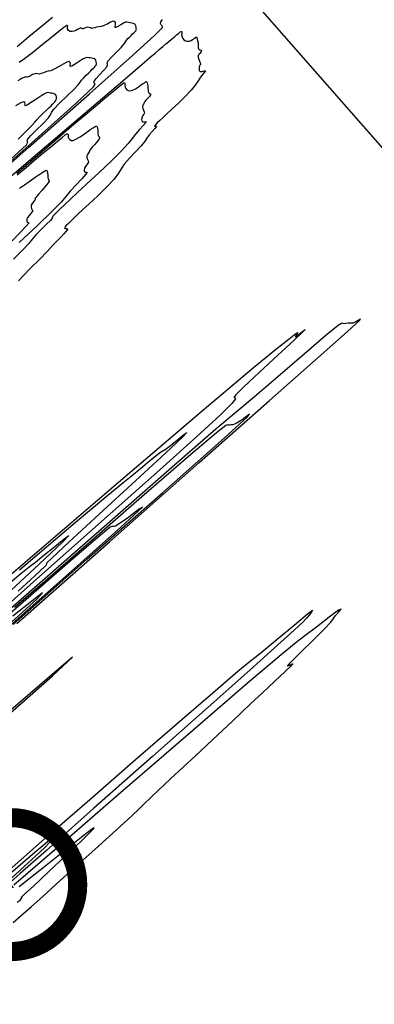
# Model space of a CAD drawing. Extents: x 3249832 to 3255657, y 13789405 to 13793316.
# Tile 646 of 656: x 3252773 to 3252820, y 13791817 to 13791945. Entities that reach past the tile are written whole.
import ezdxf

# ---------------------------------------------------------------- set-up
doc = ezdxf.new("R2010")
doc.units = 0
doc.header["$LTSCALE"] = 100
doc.header["$MEASUREMENT"] = 0
doc.linetypes.add('DASHED', pattern=[0.75, 0.5, -0.25])
for name, color, linetype in [('GRATIO_03231_CON', 1, 'CONTINUOUS'), ('PLAN', 7, 'CONTINUOUS'), ('TARGETS_EAST', 7, 'CONTINUOUS'), ('TARGETS_WEST', 7, 'CONTINUOUS')]:
    doc.layers.add(name, color=color, linetype=linetype)
doc.styles.add('Gratio_032316_contours$0$symbol', font='symbol.shx')
doc.linetypes.add('Gratio_032316_contours$0$DEPRESSION', pattern='A,0.3,["%",Gratio_032316_contours$0$symbol,S=0.05,R=180,X=0,Y=0],0.0001', length=0.3001)

# ---------------------------------------------------------------- blocks, each defined once
blk = doc.blocks.new('Gratio_032316_contours')
at = {"layer": 'GRATIO_03231_CON', "color": 1, "linetype": 'Continuous', "flags": 128}
for points in [[(3252679.98, 13791846.1), (3252689.18, 13791854.07), (3252699.95, 13791863.39), (3252710.55, 13791872.55), (3252718.88, 13791879.75), (3252723.49, 13791883.74), (3252725.38, 13791885.37), (3252726.16, 13791886.05), (3252727.35, 13791887.09), (3252730.06, 13791889.48), (3252735.3, 13791894.1), (3252743.64, 13791901.45), (3252753.95, 13791910.54), (3252764.67, 13791919.98), (3252774.39, 13791928.54), (3252782.36, 13791935.57), (3252787.97, 13791940.55), (3252790.9, 13791943.23), (3252791.87, 13791944.24), (3252791.86, 13791944.44), (3252791.71, 13791944.56), (3252791.63, 13791944.73), (3252791.68, 13791944.97), (3252791.88, 13791945.27)], [(3252777.53, 13791945.53), (3252776.04, 13791944.33), (3252774.43, 13791943), (3252772.88, 13791941.71)], [(3252763.07, 13791918.8), (3252774.42, 13791928.82), (3252780.68, 13791934.41), (3252782.89, 13791936.49), (3252783.07, 13791936.84), (3252782.95, 13791936.94), (3252782.94, 13791937.15), (3252783.16, 13791937.52), (3252783.64, 13791938.05), (3252784.21, 13791938.63), (3252784.61, 13791939.1), (3252784.69, 13791939.35), (3252784.65, 13791939.52), (3252784.76, 13791939.81), (3252785.23, 13791940.34), (3252785.88, 13791941.01), (3252786.49, 13791941.62), (3252786.85, 13791942.04), (3252787.04, 13791942.33), (3252787.18, 13791942.55), (3252787.38, 13791942.78), (3252787.6, 13791943.01), (3252787.82, 13791943.22), (3252787.99, 13791943.39), (3252788.13, 13791943.52), (3252788.24, 13791943.63), (3252788.33, 13791943.72), (3252788.39, 13791943.79), (3252788.43, 13791943.84), (3252788.45, 13791943.87), (3252788.45, 13791943.89), (3252788.45, 13791943.9), (3252788.47, 13791943.93), (3252788.48, 13791943.99), (3252788.47, 13791944.1), (3252788.44, 13791944.27), (3252788.39, 13791944.45), (3252788.33, 13791944.6), (3252788.27, 13791944.68), (3252788.2, 13791944.72), (3252788.08, 13791944.75), (3252787.88, 13791944.78), (3252787.65, 13791944.82), (3252787.44, 13791944.87), (3252787.25, 13791944.91), (3252787.06, 13791944.9), (3252786.8, 13791944.8), (3252786.45, 13791944.58), (3252786.07, 13791944.35), (3252785.8, 13791944.21), (3252785.7, 13791944.24), (3252785.72, 13791944.41), (3252785.76, 13791944.64), (3252785.75, 13791944.87), (3252785.64, 13791945.02), (3252785.43, 13791945.04), (3252785.08, 13791944.9), (3252784.67, 13791944.68), (3252784.25, 13791944.47), (3252783.88, 13791944.36), (3252783.56, 13791944.31), (3252783.28, 13791944.27), (3252783.04, 13791944.2), (3252782.82, 13791944.13), (3252782.63, 13791944.11), (3252782.47, 13791944.16), (3252782.3, 13791944.24), (3252782.12, 13791944.27), (3252781.91, 13791944.22), (3252781.7, 13791944.12), (3252781.53, 13791944.05), (3252781.42, 13791944.05), (3252781.34, 13791944.1), (3252781.25, 13791944.14), (3252781.13, 13791944.12), (3252780.97, 13791944.05), (3252780.78, 13791943.95), (3252780.57, 13791943.83), (3252780.34, 13791943.73), (3252780.09, 13791943.68), (3252779.83, 13791943.72), (3252779.6, 13791943.85), (3252779.47, 13791944.05), (3252779.48, 13791944.28), (3252779.5, 13791944.46), (3252779.38, 13791944.47), (3252779, 13791944.22), (3252778.33, 13791943.69), (3252777.37, 13791942.92), (3252776.16, 13791941.94), (3252774.9, 13791940.93), (3252773.85, 13791940.12), (3252773.18, 13791939.65)], [(3252772.08, 13791927.02), (3252774.11, 13791928.91), (3252774.29, 13791929.23), (3252774.19, 13791929.33), (3252774.26, 13791929.57), (3252774.64, 13791930.06), (3252775.4, 13791930.83), (3252776.3, 13791931.7), (3252776.99, 13791932.41), (3252777.26, 13791932.81), (3252777.37, 13791933.1), (3252777.68, 13791933.54), (3252778.45, 13791934.34), (3252779.45, 13791935.31), (3252780.34, 13791936.18), (3252780.86, 13791936.75), (3252781.12, 13791937.09), (3252781.32, 13791937.35), (3252781.6, 13791937.66), (3252781.93, 13791937.99), (3252782.26, 13791938.3), (3252782.52, 13791938.56), (3252782.72, 13791938.76), (3252782.89, 13791938.92), (3252783.02, 13791939.06), (3252783.11, 13791939.16), (3252783.17, 13791939.24), (3252783.2, 13791939.28), (3252783.2, 13791939.3), (3252783.21, 13791939.33), (3252783.23, 13791939.37), (3252783.25, 13791939.44), (3252783.26, 13791939.56), (3252783.23, 13791939.72), (3252783.18, 13791939.89), (3252783.12, 13791940.03), (3252783.06, 13791940.11), (3252782.97, 13791940.15), (3252782.85, 13791940.17), (3252782.66, 13791940.2), (3252782.45, 13791940.24), (3252782.25, 13791940.28), (3252782.07, 13791940.31), (3252781.86, 13791940.28), (3252781.52, 13791940.11), (3252781.01, 13791939.79), (3252780.46, 13791939.42), (3252780.03, 13791939.16), (3252779.83, 13791939.11), (3252779.82, 13791939.24), (3252779.85, 13791939.45), (3252779.83, 13791939.65), (3252779.7, 13791939.76), (3252779.39, 13791939.7), (3252778.89, 13791939.44), (3252778.29, 13791939.08), (3252777.72, 13791938.76), (3252777.28, 13791938.58), (3252776.94, 13791938.5), (3252776.64, 13791938.43), (3252776.34, 13791938.32), (3252776.05, 13791938.2), (3252775.81, 13791938.14), (3252775.61, 13791938.15), (3252775.43, 13791938.2), (3252775.21, 13791938.19), (3252774.92, 13791938.07), (3252774.62, 13791937.9), (3252774.37, 13791937.77), (3252774.22, 13791937.73), (3252774.11, 13791937.75), (3252774, 13791937.76), (3252773.81, 13791937.71), (3252773.57, 13791937.6), (3252773.29, 13791937.44), (3252772.98, 13791937.26)], [(3252773.01, 13791929.62), (3252774.18, 13791930.75), (3252774.87, 13791931.46), (3252775.2, 13791931.85), (3252775.45, 13791932.16), (3252775.82, 13791932.54), (3252776.26, 13791932.97), (3252776.69, 13791933.39), (3252777.04, 13791933.73), (3252777.32, 13791934), (3252777.53, 13791934.21), (3252777.7, 13791934.39), (3252777.83, 13791934.53), (3252777.91, 13791934.63), (3252777.94, 13791934.69), (3252777.95, 13791934.72), (3252777.96, 13791934.75), (3252777.99, 13791934.81), (3252778.02, 13791934.89), (3252778.04, 13791935.01), (3252778.03, 13791935.17), (3252777.98, 13791935.33), (3252777.92, 13791935.46), (3252777.84, 13791935.53), (3252777.75, 13791935.57), (3252777.62, 13791935.6), (3252777.44, 13791935.63), (3252777.24, 13791935.66), (3252777.06, 13791935.7), (3252776.89, 13791935.72), (3252776.66, 13791935.66), (3252776.24, 13791935.43), (3252775.58, 13791934.99), (3252774.85, 13791934.49), (3252774.26, 13791934.11), (3252773.97, 13791933.99), (3252773.91, 13791934.07), (3252773.94, 13791934.25), (3252773.92, 13791934.42), (3252773.75, 13791934.49), (3252773.36, 13791934.36), (3252772.7, 13791933.98)], [(3252772.87, 13791866.34), (3252784.95, 13791877.02), (3252796.69, 13791887.39), (3252805.87, 13791895.49), (3252812.24, 13791901.12), (3252816.05, 13791904.49), (3252817.65, 13791905.94), (3252817.77, 13791906.13), (3252817.25, 13791905.82), (3252816.76, 13791905.61), (3252816.41, 13791905.57), (3252816.12, 13791905.57), (3252815.84, 13791905.54), (3252815.62, 13791905.51), (3252815.49, 13791905.54), (3252815.38, 13791905.6), (3252814.84, 13791905.27), (3252813.29, 13791904.01), (3252810.41, 13791901.56), (3252806.95, 13791898.58), (3252803.91, 13791895.97), (3252801.76, 13791894.17), (3252798.87, 13791891.73), (3252793.1, 13791886.73), (3252793.1, 13791886.73), (3252783.21, 13791878.08), (3252771.67, 13791867.96)], [(3252772.36, 13791866.2), (3252781.98, 13791874.69), (3252791.92, 13791883.45), (3252799.54, 13791890.2), (3252802.96, 13791893.29), (3252803.27, 13791893.68), (3252802.28, 13791892.97), (3252801.5, 13791892.48), (3252801.08, 13791892.32), (3252800.84, 13791892.3), (3252800.64, 13791892.28), (3252800.47, 13791892.26), (3252800.37, 13791892.29), (3252800.17, 13791892.23), (3252798.96, 13791891.27), (3252795.6, 13791888.42), (3252789.51, 13791883.15), (3252782.31, 13791876.9), (3252776.15, 13791871.54), (3252772.55, 13791868.42)], [(3252769.92, 13791864.29), (3252779.22, 13791872.5), (3252786.45, 13791878.93), (3252789.28, 13791881.54), (3252788.89, 13791881.34), (3252787.32, 13791880.13), (3252786.24, 13791879.35), (3252785.76, 13791879.08), (3252785.57, 13791879.04), (3252785.43, 13791879.03), (3252785.32, 13791879.01), (3252785.25, 13791879.03), (3252785.05, 13791878.93), (3252783.74, 13791877.86), (3252780.15, 13791874.77), (3252773.67, 13791869.15), (3252766.03, 13791862.5)], [(3252771.19, 13791865.67), (3252775.47, 13791869.52), (3252776.23, 13791870.34), (3252774.58, 13791869.08), (3252772.35, 13791867.29)], [(3252772.36, 13791827.26), (3252773.47, 13791828.22), (3252774.78, 13791829.38), (3252776.25, 13791830.68), (3252778.01, 13791832.28), (3252780.27, 13791834.32), (3252783.08, 13791836.87), (3252785.87, 13791839.4), (3252787.93, 13791841.28), (3252788.83, 13791842.13), (3252789.34, 13791842.63), (3252790.48, 13791843.74), (3252792.98, 13791846.08), (3252796.19, 13791849.07), (3252799.11, 13791851.79), (3252801.02, 13791853.58), (3252802.25, 13791854.75), (3252803.41, 13791855.84), (3252804.93, 13791857.26), (3252806.57, 13791858.8), (3252807.93, 13791860.07), (3252808.7, 13791860.81), (3252808.92, 13791861.07), (3252808.75, 13791861.01), (3252808.39, 13791860.8), (3252808.22, 13791860.77), (3252808.64, 13791861.29), (3252809.92, 13791862.57), (3252811.6, 13791864.21), (3252813.07, 13791865.67), (3252813.88, 13791866.54), (3252814.23, 13791867), (3252814.51, 13791867.38), (3252814.94, 13791867.88), (3252815.22, 13791868.24), (3252814.9, 13791868.08), (3252813.69, 13791867.17), (3252812.03, 13791865.89), (3252810.51, 13791864.73), (3252809.37, 13791863.88), (3252807.38, 13791862.27), (3252802.94, 13791858.51), (3252795.18, 13791851.82), (3252786.09, 13791843.95), (3252778.37, 13791837.26), (3252774.05, 13791833.53), (3252772.46, 13791832.16)], [(3252771.64, 13791854.31), (3252777.51, 13791859.53), (3252780.15, 13791861.93), (3252777.42, 13791859.63), (3252771.47, 13791854.5)], [(3252772.91, 13791829.92), (3252773.27, 13791830.22), (3252773.45, 13791830.4), (3252773.51, 13791830.48), (3252773.49, 13791830.52), (3252773.46, 13791830.55), (3252773.44, 13791830.58), (3252773.43, 13791830.6), (3252773.49, 13791830.65), (3252773.91, 13791831.01), (3252775.03, 13791832.04), (3252777.01, 13791833.89), (3252779.32, 13791836.09), (3252781.29, 13791837.96), (3252782.38, 13791839.02), (3252782.79, 13791839.44), (3252782.91, 13791839.58), (3252782.95, 13791839.65), (3252782.63, 13791839.43), (3252781.49, 13791838.54), (3252779.3, 13791836.81), (3252776.67, 13791834.73), (3252774.41, 13791832.95), (3252773.14, 13791831.96)]]:
    blk.add_lwpolyline(points, dxfattribs=at)
at = {"layer": 'GRATIO_03231_CON', "color": 5, "linetype": 'Continuous', "flags": 128}
for points in [[(3252765.88, 13791919.5), (3252774.67, 13791927), (3252782.31, 13791933.52), (3252786.99, 13791937.52), (3252789.25, 13791939.45), (3252790.24, 13791940.3), (3252790.91, 13791940.86), (3252791.46, 13791941.33), (3252791.92, 13791941.73), (3252792.33, 13791942.07), (3252792.7, 13791942.38), (3252793.06, 13791942.68), (3252793.41, 13791942.98), (3252793.74, 13791943.25), (3252794.02, 13791943.48), (3252794.22, 13791943.64), (3252794.34, 13791943.72), (3252794.4, 13791943.71), (3252794.41, 13791943.61), (3252794.4, 13791943.44), (3252794.39, 13791943.23), (3252794.44, 13791943.01), (3252794.53, 13791942.79), (3252794.68, 13791942.61), (3252794.88, 13791942.48), (3252795.12, 13791942.42), (3252795.37, 13791942.43), (3252795.62, 13791942.51), (3252795.83, 13791942.64), (3252795.99, 13791942.75), (3252796.09, 13791942.82), (3252796.14, 13791942.85), (3252796.17, 13791942.87), (3252796.21, 13791942.9), (3252796.26, 13791942.93), (3252796.3, 13791942.95), (3252796.33, 13791942.97), (3252796.36, 13791942.94), (3252796.39, 13791942.86), (3252796.39, 13791942.86), (3252796.43, 13791942.69), (3252796.48, 13791942.5), (3252796.51, 13791942.33), (3252796.53, 13791942.23), (3252796.54, 13791942.19), (3252796.54, 13791942.17), (3252796.54, 13791942.16), (3252796.54, 13791942.11), (3252796.54, 13791942), (3252796.54, 13791941.8), (3252796.57, 13791941.57), (3252796.64, 13791941.38), (3252796.77, 13791941.29), (3252796.91, 13791941.25), (3252796.98, 13791941.2), (3252796.95, 13791941.1), (3252796.85, 13791940.96), (3252796.75, 13791940.84), (3252796.68, 13791940.76), (3252796.65, 13791940.72), (3252796.63, 13791940.7), (3252796.62, 13791940.68), (3252796.62, 13791940.67), (3252796.62, 13791940.66), (3252796.63, 13791940.66), (3252796.63, 13791940.65), (3252796.61, 13791940.62), (3252796.57, 13791940.57), (3252796.55, 13791940.48), (3252796.55, 13791940.32), (3252796.62, 13791940.09), (3252796.72, 13791939.83), (3252796.81, 13791939.62), (3252796.87, 13791939.5), (3252796.89, 13791939.45), (3252796.88, 13791939.43), (3252796.85, 13791939.39), (3252796.81, 13791939.33), (3252796.77, 13791939.28), (3252796.73, 13791939.23), (3252796.71, 13791939.16), (3252796.68, 13791939.02), (3252796.66, 13791938.81), (3252796.69, 13791938.59), (3252796.82, 13791938.47), (3252797.08, 13791938.49), (3252797.35, 13791938.57), (3252797.5, 13791938.58), (3252797.42, 13791938.43), (3252797.18, 13791938.13), (3252796.87, 13791937.73), (3252796.56, 13791937.26), (3252796.18, 13791936.7), (3252795.63, 13791936.02), (3252794.85, 13791935.19), (3252793.96, 13791934.33), (3252793.13, 13791933.55), (3252792.47, 13791932.94), (3252791.97, 13791932.47), (3252791.56, 13791932.09), (3252791.2, 13791931.75), (3252790.93, 13791931.48), (3252790.83, 13791931.33), (3252790.92, 13791931.32), (3252791.07, 13791931.34), (3252791.1, 13791931.28), (3252790.89, 13791931.03), (3252790.53, 13791930.64), (3252790.15, 13791930.2), (3252789.85, 13791929.77), (3252789.54, 13791929.3), (3252789.07, 13791928.71), (3252788.36, 13791927.96), (3252787.57, 13791927.14), (3252786.89, 13791926.38), (3252786.48, 13791925.77), (3252786.12, 13791925.17), (3252785.56, 13791924.42), (3252784.6, 13791923.4), (3252783.42, 13791922.25), (3252782.3, 13791921.2), (3252781.45, 13791920.4), (3252780.84, 13791919.82), (3252780.36, 13791919.37), (3252779.95, 13791918.97), (3252779.59, 13791918.62), (3252779.32, 13791918.34), (3252779.14, 13791918.14), (3252779.08, 13791918.03), (3252779.13, 13791917.98), (3252779.29, 13791917.97), (3252779.44, 13791917.95), (3252779.48, 13791917.84), (3252779.31, 13791917.6), (3252778.99, 13791917.25), (3252778.59, 13791916.83), (3252778.16, 13791916.38), (3252777.62, 13791915.81), (3252776.85, 13791915.01), (3252775.8, 13791913.93), (3252774.65, 13791912.77), (3252773.68, 13791911.77), (3252773.06, 13791911.11)], [(3252772.86, 13791925.2), (3252776.46, 13791928.28), (3252778.34, 13791929.88), (3252779.7, 13791931.05), (3252780.83, 13791932.01), (3252781.79, 13791932.82), (3252782.63, 13791933.53), (3252783.38, 13791934.17), (3252784.11, 13791934.78), (3252784.84, 13791935.38), (3252785.52, 13791935.95), (3252786.09, 13791936.41), (3252786.5, 13791936.75), (3252786.77, 13791936.95), (3252786.91, 13791937.02), (3252786.97, 13791936.96), (3252786.97, 13791936.82), (3252786.97, 13791936.64), (3252787.01, 13791936.44), (3252787.09, 13791936.25), (3252787.22, 13791936.09), (3252787.41, 13791935.98), (3252787.66, 13791935.95), (3252787.98, 13791936.03), (3252788.37, 13791936.23), (3252788.76, 13791936.49), (3252789.08, 13791936.72), (3252789.27, 13791936.85), (3252789.37, 13791936.92), (3252789.44, 13791936.96), (3252789.52, 13791937.01), (3252789.61, 13791937.07), (3252789.69, 13791937.13), (3252789.75, 13791937.16), (3252789.8, 13791937.15), (3252789.85, 13791937.08), (3252789.85, 13791937.08), (3252789.89, 13791936.93), (3252789.94, 13791936.76), (3252789.97, 13791936.6), (3252789.98, 13791936.5), (3252789.99, 13791936.46), (3252789.99, 13791936.43), (3252789.99, 13791936.41), (3252789.99, 13791936.37), (3252789.99, 13791936.26), (3252790, 13791936.08), (3252790.02, 13791935.87), (3252790.09, 13791935.7), (3252790.2, 13791935.61), (3252790.3, 13791935.55), (3252790.31, 13791935.44), (3252790.17, 13791935.22), (3252789.95, 13791934.96), (3252789.73, 13791934.72), (3252789.6, 13791934.57), (3252789.54, 13791934.48), (3252789.51, 13791934.44), (3252789.5, 13791934.41), (3252789.49, 13791934.38), (3252789.49, 13791934.37), (3252789.5, 13791934.36), (3252789.5, 13791934.34), (3252789.47, 13791934.29), (3252789.4, 13791934.2), (3252789.32, 13791934.07), (3252789.28, 13791933.88), (3252789.32, 13791933.64), (3252789.4, 13791933.41), (3252789.48, 13791933.22), (3252789.54, 13791933.12), (3252789.57, 13791933.07), (3252789.55, 13791933.02), (3252789.5, 13791932.94), (3252789.42, 13791932.84), (3252789.34, 13791932.74), (3252789.27, 13791932.65), (3252789.22, 13791932.55), (3252789.18, 13791932.41), (3252789.15, 13791932.21), (3252789.18, 13791932.01), (3252789.3, 13791931.9), (3252789.52, 13791931.91), (3252789.71, 13791931.94), (3252789.7, 13791931.81), (3252789.38, 13791931.43), (3252788.87, 13791930.88), (3252788.35, 13791930.28), (3252787.92, 13791929.72), (3252787.4, 13791929.05), (3252786.54, 13791928.1), (3252785.19, 13791926.75), (3252783.57, 13791925.22), (3252782.02, 13791923.78), (3252780.8, 13791922.65), (3252779.87, 13791921.79), (3252779.11, 13791921.08), (3252778.43, 13791920.44), (3252777.89, 13791919.91), (3252777.57, 13791919.56), (3252777.5, 13791919.42), (3252777.48, 13791919.32), (3252777.29, 13791919.07), (3252776.75, 13791918.53), (3252776.02, 13791917.82), (3252775.35, 13791917.13), (3252774.89, 13791916.59), (3252774.43, 13791916.02), (3252773.66, 13791915.19), (3252772.4, 13791913.95)], [(3252772.92, 13791924.98), (3252774.07, 13791925.95), (3252775.17, 13791926.88), (3252776.27, 13791927.79), (3252777.3, 13791928.64), (3252778.16, 13791929.35), (3252778.78, 13791929.86), (3252779.19, 13791930.18), (3252779.42, 13791930.32), (3252779.52, 13791930.32), (3252779.55, 13791930.21), (3252779.55, 13791930.05), (3252779.58, 13791929.88), (3252779.66, 13791929.71), (3252779.77, 13791929.57), (3252779.94, 13791929.48), (3252780.2, 13791929.48), (3252780.58, 13791929.63), (3252781.11, 13791929.95), (3252781.68, 13791930.34), (3252782.16, 13791930.69), (3252782.45, 13791930.89), (3252782.61, 13791930.99), (3252782.71, 13791931.05), (3252782.83, 13791931.13), (3252782.96, 13791931.22), (3252783.08, 13791931.3), (3252783.18, 13791931.35), (3252783.25, 13791931.36), (3252783.3, 13791931.3), (3252783.3, 13791931.3), (3252783.35, 13791931.18), (3252783.39, 13791931.02), (3252783.42, 13791930.87), (3252783.43, 13791930.78), (3252783.44, 13791930.73), (3252783.44, 13791930.7), (3252783.44, 13791930.67), (3252783.45, 13791930.62), (3252783.45, 13791930.52), (3252783.45, 13791930.35), (3252783.47, 13791930.16), (3252783.53, 13791930.01), (3252783.63, 13791929.93), (3252783.7, 13791929.85), (3252783.63, 13791929.67), (3252783.39, 13791929.35), (3252783.04, 13791928.95), (3252782.72, 13791928.59), (3252782.52, 13791928.37), (3252782.43, 13791928.25), (3252782.39, 13791928.18), (3252782.37, 13791928.14), (3252782.35, 13791928.1), (3252782.36, 13791928.07), (3252782.37, 13791928.06), (3252782.37, 13791928.03), (3252782.32, 13791927.96), (3252782.22, 13791927.83), (3252782.09, 13791927.65), (3252782.01, 13791927.44), (3252782.02, 13791927.2), (3252782.08, 13791926.99), (3252782.16, 13791926.82), (3252782.22, 13791926.73), (3252782.25, 13791926.68), (3252782.22, 13791926.62), (3252782.14, 13791926.5), (3252782.03, 13791926.35), (3252781.91, 13791926.2), (3252781.81, 13791926.07), (3252781.73, 13791925.95), (3252781.68, 13791925.8), (3252781.65, 13791925.61), (3252781.66, 13791925.43), (3252781.77, 13791925.34), (3252781.95, 13791925.34), (3252782.06, 13791925.3), (3252781.89, 13791925.04), (3252781.34, 13791924.43), (3252780.57, 13791923.63), (3252779.83, 13791922.83), (3252779.28, 13791922.17), (3252778.63, 13791921.4), (3252777.45, 13791920.18), (3252775.52, 13791918.31), (3252773.17, 13791916.11)], [(3252773.19, 13791923.22), (3252773.86, 13791923.66), (3252774.61, 13791924.19), (3252775.25, 13791924.66), (3252775.64, 13791924.93), (3252775.84, 13791925.06), (3252775.97, 13791925.14), (3252776.13, 13791925.24), (3252776.31, 13791925.37), (3252776.48, 13791925.47), (3252776.6, 13791925.55), (3252776.69, 13791925.57), (3252776.76, 13791925.53), (3252776.76, 13791925.53), (3252776.81, 13791925.42), (3252776.85, 13791925.28), (3252776.88, 13791925.15), (3252776.89, 13791925.05), (3252776.89, 13791925), (3252776.89, 13791924.96), (3252776.89, 13791924.93), (3252776.9, 13791924.87), (3252776.9, 13791924.78), (3252776.91, 13791924.63), (3252776.93, 13791924.46), (3252776.98, 13791924.33), (3252777.06, 13791924.25), (3252777.09, 13791924.15), (3252776.96, 13791923.91), (3252776.6, 13791923.47), (3252776.13, 13791922.94), (3252775.71, 13791922.47), (3252775.45, 13791922.17), (3252775.32, 13791922.01), (3252775.27, 13791921.93), (3252775.24, 13791921.86), (3252775.22, 13791921.81), (3252775.23, 13791921.78), (3252775.24, 13791921.76), (3252775.24, 13791921.72), (3252775.18, 13791921.63), (3252775.04, 13791921.46), (3252774.87, 13791921.24), (3252774.74, 13791921), (3252774.71, 13791920.76), (3252774.76, 13791920.56), (3252774.83, 13791920.42), (3252774.9, 13791920.35), (3252774.93, 13791920.29), (3252774.89, 13791920.21), (3252774.79, 13791920.06), (3252774.63, 13791919.86), (3252774.48, 13791919.66), (3252774.35, 13791919.49), (3252774.25, 13791919.34), (3252774.18, 13791919.19), (3252774.14, 13791919.01), (3252774.15, 13791918.85), (3252774.24, 13791918.77), (3252774.39, 13791918.76), (3252774.41, 13791918.66), (3252774.09, 13791918.26), (3252773.3, 13791917.43), (3252772.26, 13791916.37)], [(3252772.11, 13791872.8), (3252785.54, 13791884.29), (3252797.09, 13791894.14), (3252803.8, 13791899.81), (3252806.67, 13791902.17), (3252807.67, 13791902.94), (3252808.43, 13791903.54), (3252809.11, 13791904.08), (3252809.51, 13791904.35), (3252809.5, 13791904.25), (3252809.3, 13791903.97), (3252809.22, 13791903.8), (3252809.45, 13791903.94), (3252809.9, 13791904.28), (3252810.34, 13791904.63), (3252810.55, 13791904.78), (3252810.24, 13791904.46), (3252809.09, 13791903.38), (3252806.97, 13791901.43), (3252804.5, 13791899.14), (3252802.46, 13791897.22), (3252801.43, 13791896.2), (3252801.21, 13791895.86), (3252801.36, 13791895.83), (3252801.44, 13791895.71), (3252800.97, 13791895.09), (3252799.44, 13791893.57), (3252796.39, 13791890.78), (3252791.54, 13791886.43), (3252784.64, 13791880.31), (3252775.83, 13791872.51), (3252766.78, 13791864.49)], [(3252773.22, 13791873.34), (3252780.49, 13791879.54), (3252784.74, 13791883.13), (3252786.71, 13791884.75), (3252787.79, 13791885.62), (3252789.06, 13791886.66), (3252790.42, 13791887.79), (3252791.44, 13791888.62), (3252791.88, 13791888.92), (3252792, 13791888.94), (3252792.25, 13791889.08), (3252792.93, 13791889.61), (3252793.85, 13791890.35), (3252794.69, 13791891.03), (3252795.09, 13791891.3), (3252794.5, 13791890.69), (3252792.34, 13791888.66), (3252788.34, 13791884.98), (3252783.63, 13791880.65), (3252779.64, 13791876.98), (3252777.47, 13791874.95), (3252776.75, 13791874.22), (3252776.73, 13791874.13), (3252776.67, 13791873.98), (3252775.72, 13791873.04), (3252773.02, 13791870.56)], [(3252771.72, 13791871.5), (3252773.38, 13791872.89), (3252774.26, 13791873.59), (3252774.7, 13791873.92), (3252775.28, 13791874.37), (3252776.4, 13791875.28), (3252777.8, 13791876.42), (3252779.04, 13791877.42), (3252779.63, 13791877.83), (3252778.82, 13791876.98), (3252775.78, 13791874.12), (3252770.16, 13791868.94)], [(3252771.07, 13791833.44), (3252776.88, 13791838.55), (3252782.68, 13791843.61), (3252788.38, 13791848.57), (3252793.8, 13791853.29), (3252798.45, 13791857.31), (3252801.74, 13791860.14), (3252803.37, 13791861.48), (3252804.12, 13791862.04), (3252805.04, 13791862.76), (3252806.87, 13791864.28), (3252809.08, 13791866.14), (3252810.82, 13791867.59), (3252811.49, 13791868.07), (3252811.37, 13791867.85), (3252810.99, 13791867.39), (3252810.71, 13791867.04), (3252810.23, 13791866.53), (3252809.11, 13791865.48), (3252806.93, 13791863.51), (3252803.3, 13791860.26), (3252797.85, 13791855.43), (3252790.58, 13791848.98), (3252782.93, 13791842.21), (3252776.73, 13791836.71), (3252773.3, 13791833.67), (3252772.04, 13791832.54)]]:
    blk.add_lwpolyline(points, dxfattribs=at)
at = {"layer": 'GRATIO_03231_CON', "color": 5, "linetype": 'Gratio_032316_contours$0$DEPRESSION', "flags": 128}
blk.add_lwpolyline([(3252769.42, 13791831.35), (3252770.77, 13791832.58), (3252771.52, 13791833.26), (3252772.33, 13791833.98), (3252773.66, 13791835.13), (3252775.22, 13791836.47), (3252776.52, 13791837.58), (3252777.2, 13791838.15), (3252777.4, 13791838.28), (3252777.4, 13791838.21), (3252777.38, 13791838.08), (3252777.17, 13791837.76), (3252776.53, 13791837.08), (3252775.31, 13791835.94), (3252773.86, 13791834.63), (3252772.62, 13791833.52), (3252771.88, 13791832.87), (3252771.34, 13791832.4), (3252770.54, 13791831.71), (3252769.13, 13791830.51), (3252767.3, 13791828.95), (3252765.34, 13791827.28), (3252763.59, 13791825.82), (3252762.56, 13791825), (3252762.78, 13791825.28), (3252764.55, 13791826.92), (3252767.1, 13791829.24), (3252769.42, 13791831.35)], close=True, dxfattribs=at)

msp = doc.modelspace()

# ---------------------------------------------------------------- linework, layer by layer
at = {"layer": 'PLAN', "color": 8, "linetype": 'DASHED'}
for p, q in [((3252751.51, 13792007.27), (3253686.01, 13790941.46)), ((3252689.96, 13791925.79), (3253606.13, 13790880.88))]:
    msp.add_line(p, q, dxfattribs=at)
at = {"layer": 'TARGETS_WEST', "const_width": 2.5}
msp.add_lwpolyline([(3252763.31, 13791832.23, 1), (3252780.81, 13791832.23, 1)], format="xyb", close=True, dxfattribs=at)

# ---------------------------------------------------------------- block references
at = {"layer": 'TARGETS_EAST'}
msp.add_blockref('Gratio_032316_contours', (0, 0), dxfattribs=at)

doc.saveas('drawing.dxf')
